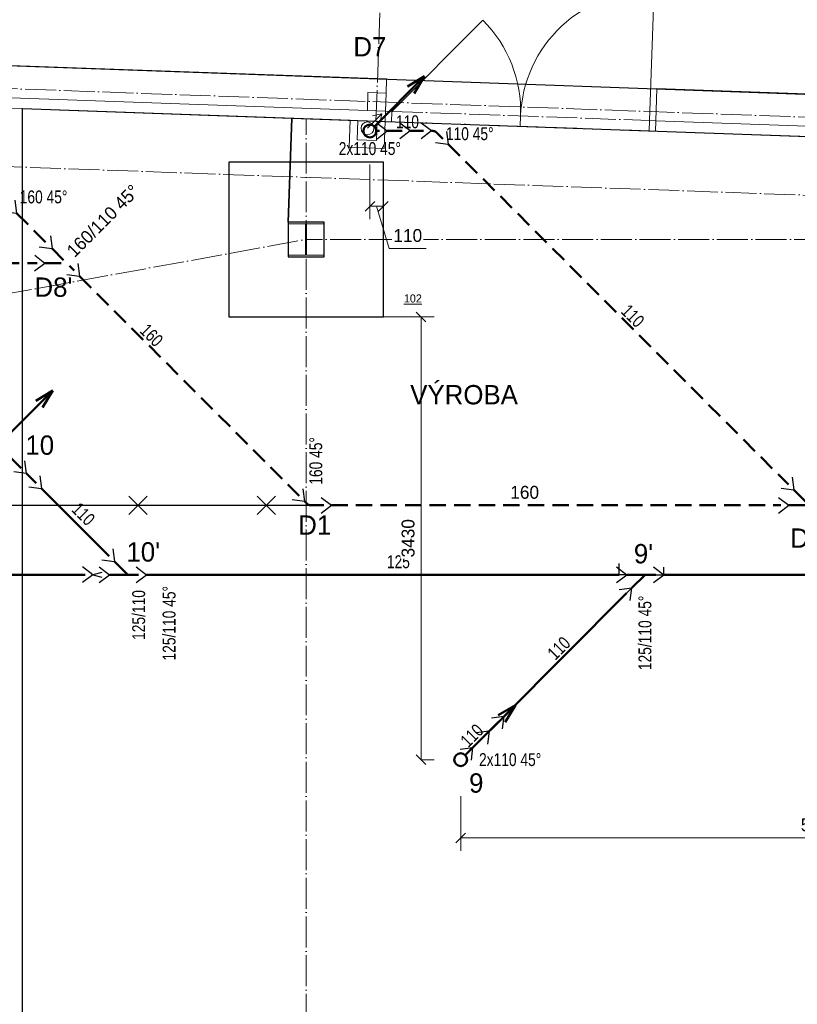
# Model space of a CAD drawing. Header units: millimetres. Extents: x -300186 to 535068, y -28581 to 763298.
# Tile 361 of 405: x 10034 to 16069, y 391231 to 398868. Entities that reach past the tile are written whole.
import ezdxf
from ezdxf.enums import TextEntityAlignment as Align

# ---------------------------------------------------------------- set-up
doc = ezdxf.new("R2010")
doc.units = ezdxf.units.MM
doc.header["$LTSCALE"] = 10
doc.header["$PDSIZE"] = -4
for name, pattern in [('ACAD_ISO02W100', [15, 12, -3]), ('ACAD_ISO04W100', [30, 24, -3, 0, -3]), ('DASHED', [19.05, 12.7, -6.35])]:
    doc.linetypes.add(name, pattern=pattern)
for name, color, linetype, lineweight in [('CKKANALIZACE_DESTOVA_PODZ', 7, 'KANALIZACE_DESTOVA_PODZ', 25), ('koty', 6, 'Continuous', 9), ('NS_tlusta', 252, 'Continuous', 18), ('NS_velmi_tlusta', 252, 'Continuous', 18), ('text', 6, 'Continuous', 9), ('tlusta', 252, 'Continuous', 15), ('velmi_tlusta', 252, 'Continuous', 18), ('ZTI-DSP-kan_st_destova', 71, 'Continuous', 50), ('ZTI-DSP-kanal_destova', 70, 'DASHED', 50), ('ZTI-DSP-kanal_splaskova', 32, 'Continuous', 50), ('ZTI-DSP-Popis4', 140, 'Continuous', 40)]:
    doc.layers.add(name, color=color, linetype=linetype, lineweight=lineweight)
doc.layers.add('netisk', color=30, linetype='Continuous', plot=False)
for name, color, linetype in [('popisky', 6, 'Continuous'), ('ZTI-DSP-kanal_destova-popis', 7, 'Continuous'), ('ZTI-DSP-kanal_destova_stavajici-popis', 7, 'Continuous'), ('ZTI-DSP-kanal_splaskova-popis', 7, 'Continuous')]:
    doc.layers.add(name, color=color, linetype=linetype)
doc.layers.add('ZTI-DSP-zar_predmety-tecky', color=7, linetype='Continuous', lineweight=50, plot=False)
doc.styles.add('laplan', font='txt', dxfattribs={"height": 2})
doc.styles.add('laplan bold', font='txt', dxfattribs={"height": 2})
doc.styles.add('laplan N', font='txt')
doc.linetypes.add('KANALIZACE_DESTOVA_PODZ', pattern='A,35,-15,[102,CADKON.SHX,S=5,R=0,X=0,Y=5],-5,[106,CADKON.SHX,S=5,R=0,X=10,Y=0],30,-15', length=100)
doc.dimstyles.new('laplan', dxfattribs={"dimscale": 0, "dimtxt": 2, "dimasz": 1.5, "dimexe": 2, "dimexo": 0, "dimgap": 1, "dimtad": 1, "dimdec": 0, "dimrnd": 10, "dimzin": 1, "dimtxsty": 'laplan', "dimblk": 'OBLIQUE', "dimcen": 2, "dimclrd": 256, "dimclre": 256, "dimclrt": 256, "dimadec": 0, "dimazin": 0, "dimtfac": 1, "dimtdec": 0, "dimtmove": 1, "dimatfit": 2, "dimfxl": 6.5, "dimfxlon": 1, "dimtfill": 1, "dimlwd": 13, "dimlwe": -1, "dimarcsym": 0})

# ---------------------------------------------------------------- blocks, each defined once
blk = doc.blocks.new('*U773', base_point=(14654.2, 15665.3))
at = {"color": 255, "lineweight": 25}
for q in [(14667.2, 15764.5), (14753.3, 15678.4)]:
    blk.add_line((14654.2, 15665.3), q, dxfattribs=at)
at = {"color": 0, "lineweight": -2}
for p, q in [((14636.2, 15647.3), (14654.2, 15665.3)), ((14607.9, 15635.6), (14507.5, 15635.6))]:
    blk.add_line(p, q, dxfattribs=at)
blk.add_arc((14607.9, 15675.6), 40, 270, 315, dxfattribs=at)
blk = doc.blocks.new('*U774')
at = {"color": 255, "linetype": 'ByBlock', "lineweight": 25}
for p in [(-60.9, 79.3), (60.9, 79.3)]:
    blk.add_line(p, (0, 0), dxfattribs=at)
at = {"color": 0, "linetype": 'ByBlock', "lineweight": -2}
blk.add_line((0, 0), (0, -329.7), dxfattribs=at)
blk = doc.blocks.new('*U775', base_point=(9363.8, 17284.6))
at = {"color": 255, "linetype": 'ByBlock', "lineweight": 25}
for p, q in [((9302.9, 17363.9), (9363.8, 17284.6)), ((9424.6, 17363.9), (9363.8, 17284.6)), ((9495.6, 17343.5), (9482.6, 17244.4)), ((9581.7, 17257.5), (9482.6, 17244.4))]:
    blk.add_line(p, q, dxfattribs=at)
at = {"color": 0, "linetype": 'ByBlock', "lineweight": -2}
for p, q in [((9363.8, 17284.6), (9363.8, 17042.6)), ((9482.6, 17244.4), (9363.8, 17125.6))]:
    blk.add_line(p, q, dxfattribs=at)
blk = doc.blocks.new('*U776')
at = {"color": 255, "linetype": 'ByBlock', "lineweight": 25}
for p in [(-60.9, 79.3), (60.9, 79.3)]:
    blk.add_line(p, (0, 0), dxfattribs=at)
at = {"color": 0, "linetype": 'ByBlock', "lineweight": -2}
blk.add_line((0, 0), (0, -2411.6), dxfattribs=at)
blk = doc.blocks.new('*U789')
at = {"color": 255, "linetype": 'ByBlock', "lineweight": 25}
for p in [(-60.9, 79.3), (60.9, 79.3)]:
    blk.add_line(p, (0, 0), dxfattribs=at)
at = {"color": 0, "linetype": 'ByBlock', "lineweight": -2}
blk.add_line((0, 0), (0, -3885.4), dxfattribs=at)
blk = doc.blocks.new('*U836')
at = {"color": 0, "linetype": 'ByBlock', "lineweight": -2}
blk.add_line((-50, 0), (-75, 0), dxfattribs=at)
at = {"color": 255, "linetype": 'ByBlock', "lineweight": 25}
blk.add_circle((0, 0), 50, dxfattribs=at)
blk = doc.blocks.new('*U834')
at = {"color": 255, "linetype": 'ByBlock', "lineweight": 25}
for p in [(-60.9, 79.3), (60.9, 79.3)]:
    blk.add_line(p, (0, 0), dxfattribs=at)
at = {"color": 0, "linetype": 'ByBlock', "lineweight": -2}
blk.add_line((0, 0), (0, -116.8), dxfattribs=at)
blk = doc.blocks.new('*U835', base_point=(14596.5, 15407.7))
at = {"color": 255, "lineweight": 25}
for q in [(14675.9, 15468.6), (14675.9, 15346.8)]:
    blk.add_line((14596.5, 15407.7), q, dxfattribs=at)
at = {"color": 0, "lineweight": -2}
blk.add_line((14491, 15407.7), (14596.5, 15407.7), dxfattribs=at)
blk = doc.blocks.new('*U819', base_point=(14613, 15656.1))
at = {"color": 255, "lineweight": 25}
for q in [(14626.1, 15755.3), (14712.1, 15669.2)]:
    blk.add_line((14613, 15656.1), q, dxfattribs=at)
at = {"color": 0, "lineweight": -2}
for p, q in [((14604.2, 15647.3), (14613, 15656.1)), ((14507.5, 15635.6), (14575.9, 15635.6))]:
    blk.add_line(p, q, dxfattribs=at)
blk.add_arc((14575.9, 15675.6), 40, 270, 315, dxfattribs=at)
blk = doc.blocks.new('*U820')
at = {"color": 255, "linetype": 'ByBlock', "lineweight": 25}
for p in [(-60.9, 79.3), (60.9, 79.3)]:
    blk.add_line(p, (0, 0), dxfattribs=at)
at = {"color": 0, "linetype": 'ByBlock', "lineweight": -2}
blk.add_line((0, 0), (0, -3732.9), dxfattribs=at)
blk = doc.blocks.new('*U756')
at = {"color": 0, "linetype": 'ByBlock', "lineweight": -2}
blk.add_circle((0, 0), 50, dxfattribs=at)
blk = doc.blocks.new('*U647')
at = {"color": 0, "linetype": 'ByBlock', "lineweight": -2}
for p, q in [((35.36, 35.36), (424.26, 424.26)), ((424.26, 424.26), (291.68, 344.71)), ((344.71, 291.68), (424.26, 424.26))]:
    blk.add_line(p, q, dxfattribs=at)
blk.add_circle((0, 0), 50, dxfattribs=at)
blk = doc.blocks.new('A$C567bcb14')
at = {"layer": 'NS_velmi_tlusta', "color": 252, "lineweight": 18}
for p, q in [((0, 270), (280, 270)), ((0, 257), (0, 270)), ((136, 257), (0, 257)), ((136, 13), (136, 257)), ((144, 257), (144, 13)), ((280, 257), (144, 257)), ((280, 270), (280, 257)), ((0, 13), (136, 13)), ((0, 0), (0, 13)), ((280, 0), (0, 0)), ((144, 13), (280, 13)), ((280, 13), (280, 0))]:
    blk.add_line(p, q, dxfattribs=at)
blk = doc.blocks.new('A$C8dce0651')
at = {"layer": 'NS_tlusta'}
for p, q in [((0, 0), (111.8, 111.8)), ((111.8, 111.8), (38.5, 97)), ((111.8, 111.8), (97, 38.5))]:
    blk.add_line(p, q, dxfattribs=at)
blk = doc.blocks.new('podklad')
at = {"layer": 'netisk', "color": 252}
for points in [[(127020.1, 473972.7), (127020.1, 468082.7), (128218.8, 468103.2), (129414.3, 468123.7), (129405.3, 468650.6), (154143, 467760.1), (154143, 472669.9), (129770.1, 473540.7), (129770.1, 473752.7), (127020.1, 473752.7)], [(131319.9, 468252), (133410, 468177.3), (133380.1, 467370.7), (133380.1, 467100.7), (133660.1, 467100.7), (133660.1, 467370.7), (133380.1, 467370.7), (133410, 468177.3), (138360.1, 468000.4), (138360.1, 460200.7), (135320.1, 460200.7), (131320.1, 460200.7)]]:
    blk.add_lwpolyline(points, close=True, dxfattribs=at)
at = {"layer": 'NS_tlusta', "color": 252}
for p, q in [((136183.7, 468158.2), (136219.4, 469157.6)), ((134185, 468229.6), (134892.1, 468936.7)), ((134140, 468371.3), (134144, 468481.3)), ((136233.7, 468156.4), (136242.6, 468406.3)), ((131220.1, 468255.5), (131320.1, 468251.9)), ((134185, 468229.6), (134135, 468231.4)), ((134185, 468229.6), (134182.1, 468149.7)), ((134132.2, 468151.5), (134182.1, 468149.7)), ((135184.4, 468193.9), (135181.5, 468114)), ((136183.7, 468158.2), (136180.9, 468078.3)), ((136233.7, 468156.4), (136183.7, 468158.2)), ((136180.9, 468078.3), (136230.8, 468076.5))]:
    blk.add_line(p, q, dxfattribs=at)
at = {"layer": 'NS_tlusta', "color": 252, "linetype": 'ACAD_ISO04W100'}
for p, q in [((134185, 468229.6), (136183.7, 468158.2)), ((134182.1, 468149.7), (136180.9, 468078.3))]:
    blk.add_line(p, q, dxfattribs=at)
blk.add_lwpolyline([(127027.7, 467297.8), (130159, 467351.3), (130177.7, 467837.5), (145603.9, 467286.3)], dxfattribs=at)
at = {"layer": 'NS_tlusta', "color": 252, "linetype": 'ACAD_ISO02W100'}
blk.add_lwpolyline([(132920.1, 466635.7), (134120.1, 466635.7), (134120.1, 467835.7), (132920.1, 467835.7)], close=True, dxfattribs=at)
at = {"layer": 'NS_tlusta', "color": 252}
blk.add_circle((133996, 468098.3), 50, dxfattribs=at)
for centre, start, end in [((136183.7, 468158.2), 87.95391, 177.95391), ((134185, 468229.6), 357.95391, 45)]:
    blk.add_arc(centre, 1000, start, end, dxfattribs=at)
at = {"layer": 'NS_velmi_tlusta', "color": 252}
for p, q in [((134135, 468231.4), (134132.2, 468151.5)), ((136233.7, 468156.4), (136230.8, 468076.5))]:
    blk.add_line(p, q, dxfattribs=at)
for points in [[(131320.1, 468251.9), (131320.1, 460200.7)], [(134132.2, 468151.5), (134124.7, 467941.6), (133854.8, 467951.3), (133862.3, 468161.1)], [(134072.2, 468153.6), (134066.9, 468003.7), (133917, 468009.1), (133922.3, 468159)]]:
    blk.add_lwpolyline(points, dxfattribs=at)
at = {"layer": 'tlusta', "color": 252, "linetype": 'ACAD_ISO04W100'}
for p, q in [((134062.2, 468154), (134260.7, 473710.4)), ((130140.1, 468444.2), (153825, 467598)), ((133520.1, 454842.3), (133520.1, 468173.3)), ((127020.1, 466053.9), (133520.1, 467235.7)), ((149251.7, 467235.7), (133520.1, 467235.7))]:
    blk.add_line(p, q, dxfattribs=at)
at = {"layer": 'tlusta', "color": 252}
blk.add_line((133995.1, 468236.4), (134135, 468231.4), dxfattribs=at)
for points in [[(134144, 468481.3), (129405.3, 468650.6)], [(139870.3, 468276.7), (136242.6, 468406.3)]]:
    blk.add_lwpolyline(points, dxfattribs=at)
at = {"layer": 'velmi_tlusta', "color": 252}
for p, q in [((133862.3, 468161.1), (131319.9, 468252)), ((134072.2, 468153.6), (133922.3, 468159)), ((138360.1, 468000.4), (136230.8, 468076.5))]:
    blk.add_line(p, q, dxfattribs=at)
for points in [[(133995.1, 468236.4), (130137.6, 468374.2)], [(134135, 468231.4), (134140, 468371.3), (134000.1, 468376.3), (133995.1, 468236.4)], [(137992.6, 468093.6), (136233.7, 468156.4)]]:
    blk.add_lwpolyline(points, dxfattribs=at)
at = {"layer": 'NS_tlusta', "color": 252}
blk.add_blockref('A$C8dce0651', (133996, 468098.3), dxfattribs=at)
at = {"layer": 'velmi_tlusta', "color": 252}
blk.add_blockref('A$C567bcb14', (133380.1, 467100.7), dxfattribs=at)
at = {"layer": 'text', "color": 252, "insert": (134327.7, 466106.9), "char_height": 150, "attachment_point": 1, "style": 'laplan N'}
blk.add_mtext_dynamic_manual_height_columns('VÝROBA', width=5545.815, gutter_width=500, heights=[0], dxfattribs=at)
at = {"layer": 'koty', "color": 252, "insert": (134278.5, 466809.8), "char_height": 62.5, "width": 497.105, "attachment_point": 1, "style": 'laplan bold', "bg_fill": 3, "box_fill_scale": 1, "bg_fill_color": 256, "bg_fill_transparency": 0}
blk.add_mtext('{\\L102}', dxfattribs=at)
blk = doc.blocks.new('*U814')
at = {"color": 255, "linetype": 'ByBlock', "lineweight": 25}
for p in [(-60.9, 79.3), (60.9, 79.3)]:
    blk.add_line(p, (0, 0), dxfattribs=at)
at = {"color": 0, "linetype": 'ByBlock', "lineweight": -2}
blk.add_line((0, 0), (0, -3003.44), dxfattribs=at)
blk = doc.blocks.new('*U815')
at = {"color": 255, "linetype": 'ByBlock', "lineweight": 25}
for p in [(-60.9, 79.3), (60.9, 79.3)]:
    blk.add_line(p, (0, 0), dxfattribs=at)
at = {"color": 0, "linetype": 'ByBlock', "lineweight": -2}
blk.add_line((0, 0), (0, -3668.71), dxfattribs=at)
blk = doc.blocks.new('*U1284', base_point=(0, -5998.26))
at = {"color": 255, "linetype": 'ByBlock', "lineweight": 25}
for p in [(-60.9, 79.3), (60.9, 79.3)]:
    blk.add_line(p, (0, 0), dxfattribs=at)
at = {"color": 0, "linetype": 'ByBlock', "lineweight": -2}
blk.add_line((0, 0), (0, -5938.26), dxfattribs=at)
blk = doc.blocks.new('*U818', base_point=(9363.8, 17284.6))
at = {"color": 255, "linetype": 'ByBlock', "lineweight": 25}
for p, q in [((9302.9, 17363.9), (9363.8, 17284.6)), ((9424.6, 17363.9), (9363.8, 17284.6)), ((9495.6, 17343.5), (9482.6, 17244.4)), ((9581.7, 17257.5), (9482.6, 17244.4))]:
    blk.add_line(p, q, dxfattribs=at)
at = {"color": 0, "linetype": 'ByBlock', "lineweight": -2}
for p, q in [((9363.8, 17284.6), (9363.8, 17042.6)), ((9482.6, 17244.4), (9363.8, 17125.6))]:
    blk.add_line(p, q, dxfattribs=at)
blk = doc.blocks.new('*U777', base_point=(14654.2, 15665.3))
at = {"color": 255, "lineweight": 25}
for q in [(14667.2, 15764.5), (14753.3, 15678.4)]:
    blk.add_line((14654.2, 15665.3), q, dxfattribs=at)
at = {"color": 0, "lineweight": -2}
for p, q in [((14636.2, 15647.3), (14654.2, 15665.3)), ((14607.9, 15635.6), (14507.5, 15635.6))]:
    blk.add_line(p, q, dxfattribs=at)
blk.add_arc((14607.9, 15675.6), 40, 270, 315, dxfattribs=at)
blk = doc.blocks.new('*U817')
at = {"color": 255, "linetype": 'ByBlock', "lineweight": 25}
for p in [(-60.9, 79.3), (60.9, 79.3)]:
    blk.add_line(p, (0, 0), dxfattribs=at)
at = {"color": 0, "linetype": 'ByBlock', "lineweight": -2}
blk.add_line((0, 0), (0, -3488.8), dxfattribs=at)
blk = doc.blocks.new('*U720')
at = {"color": 0, "linetype": 'ByBlock', "lineweight": -2}
blk.add_line((-50, 0), (-75, 0), dxfattribs=at)
at = {"color": 255, "linetype": 'ByBlock', "lineweight": 25}
blk.add_circle((0, 0), 50, dxfattribs=at)
blk = doc.blocks.new('*U721')
at = {"color": 255, "linetype": 'ByBlock', "lineweight": 25}
for p in [(-60.9, 79.3), (60.9, 79.3)]:
    blk.add_line(p, (0, 0), dxfattribs=at)
at = {"color": 0, "linetype": 'ByBlock', "lineweight": -2}
blk.add_line((0, 0), (0, -116.8), dxfattribs=at)
blk = doc.blocks.new('*U722', base_point=(14596.5, 15407.7))
at = {"color": 255, "lineweight": 25}
for q in [(14675.9, 15468.6), (14675.9, 15346.8)]:
    blk.add_line((14596.5, 15407.7), q, dxfattribs=at)
at = {"color": 0, "lineweight": -2}
blk.add_line((14491, 15407.7), (14596.5, 15407.7), dxfattribs=at)
blk = doc.blocks.new('*U723')
at = {"color": 255, "linetype": 'ByBlock', "lineweight": 25}
for p in [(-60.9, 79.3), (60.9, 79.3)]:
    blk.add_line(p, (0, 0), dxfattribs=at)
at = {"color": 0, "linetype": 'ByBlock', "lineweight": -2}
blk.add_line((0, 0), (0, -1344.7), dxfattribs=at)
blk = doc.blocks.new('*U691', base_point=(9336, 17227.1))
at = {"color": 255, "linetype": 'ByBlock', "lineweight": 25}
for p, q in [((9275.1, 17306.5), (9336, 17227.1)), ((9396.9, 17306.5), (9336, 17227.1)), ((9450.9, 17287.1), (9437.8, 17187.9)), ((9537, 17201), (9437.8, 17187.9))]:
    blk.add_line(p, q, dxfattribs=at)
at = {"color": 0, "linetype": 'ByBlock', "lineweight": -2}
for p, q in [((9336, 17227.1), (9336, 17001.1)), ((9437.8, 17187.9), (9336, 17086.1))]:
    blk.add_line(p, q, dxfattribs=at)
blk = doc.blocks.new('*U739')
at = {"color": 0, "linetype": 'ByBlock', "lineweight": -2}
for p, q in [((35.36, 35.36), (424.26, 424.26)), ((424.26, 424.26), (291.68, 344.71)), ((344.71, 291.68), (424.26, 424.26))]:
    blk.add_line(p, q, dxfattribs=at)
blk.add_circle((0, 0), 50, dxfattribs=at)
blk = doc.blocks.new('*U644')
at = {"color": 0, "linetype": 'ByBlock', "lineweight": -2}
blk.add_circle((0, 0), 50, dxfattribs=at)
blk = doc.blocks.new('*U725')
at = {"color": 255, "linetype": 'ByBlock', "lineweight": 25}
for p in [(-60.9, 79.3), (60.9, 79.3)]:
    blk.add_line(p, (0, 0), dxfattribs=at)
at = {"color": 0, "linetype": 'ByBlock', "lineweight": -2}
blk.add_line((0, 0), (0, -116.8), dxfattribs=at)
blk = doc.blocks.new('*U726', base_point=(14596.5, 15407.7))
at = {"color": 255, "lineweight": 25}
for q in [(14675.9, 15468.6), (14675.9, 15346.8)]:
    blk.add_line((14596.5, 15407.7), q, dxfattribs=at)
at = {"color": 0, "lineweight": -2}
blk.add_line((14491, 15407.7), (14596.5, 15407.7), dxfattribs=at)
blk = doc.blocks.new('*U813', base_point=(0, -800.16))
at = {"color": 255, "linetype": 'ByBlock', "lineweight": 25}
for p in [(-60.9, 79.3), (60.9, 79.3)]:
    blk.add_line(p, (0, 0), dxfattribs=at)
at = {"color": 0, "linetype": 'ByBlock', "lineweight": -2}
blk.add_line((0, 0), (0, -740.16), dxfattribs=at)
blk = doc.blocks.new('*U690', base_point=(9336, 17227.1))
at = {"color": 255, "linetype": 'ByBlock', "lineweight": 25}
for p, q in [((9275.1, 17306.5), (9336, 17227.1)), ((9396.9, 17306.5), (9336, 17227.1)), ((9450.9, 17287.1), (9437.8, 17187.9)), ((9537, 17201), (9437.8, 17187.9))]:
    blk.add_line(p, q, dxfattribs=at)
at = {"color": 0, "linetype": 'ByBlock', "lineweight": -2}
for p, q in [((9336, 17227.1), (9336, 17001.1)), ((9437.8, 17187.9), (9336, 17086.1))]:
    blk.add_line(p, q, dxfattribs=at)
blk = doc.blocks.new('*U689', base_point=(20647.8, 19103.6))
at = {"color": 255, "linetype": 'ByBlock', "lineweight": 25}
for p, q in [((20647.8, 19103.6), (20586.9, 19183)), ((20647.8, 19103.6), (20708.7, 19183)), ((20647.8, 19103.6), (20629.8, 19033.7)), ((20665.8, 19033.7), (20647.8, 19103.6))]:
    blk.add_line(p, q, dxfattribs=at)
blk = doc.blocks.new('*U738')
at = {"color": 0, "linetype": 'ByBlock', "lineweight": -2}
for p, q in [((35.36, 35.36), (424.26, 424.26)), ((424.26, 424.26), (291.68, 344.71)), ((344.71, 291.68), (424.26, 424.26))]:
    blk.add_line(p, q, dxfattribs=at)
blk.add_circle((0, 0), 50, dxfattribs=at)
blk = doc.blocks.new('_OBLIQUE')
at = {"color": 0, "linetype": 'ByBlock'}
blk.add_line((-0.5, -0.5), (0.5, 0.5), dxfattribs=at)
blk = doc.blocks.new('*D1519')
at = {"layer": 'Defpoints', "color": 0, "lineweight": -3, "transparency": 16777216}
for p in [(12856.8, 396563.4), (13149.2, 393128.5), (13149.2, 393128.5)]:
    blk.add_point(p, dxfattribs=at)
at = {"layer": 'koty', "transparency": 16777216}
for p, q in [((12856.8, 396563.4), (13249.2, 396563.4)), ((13149.2, 393128.5), (13249.2, 393128.5))]:
    blk.add_line(p, q, dxfattribs=at)
at = {"layer": 'koty', "lineweight": 13, "transparency": 16777216}
blk.add_line((13149.2, 396563.4), (13149.2, 393128.5), dxfattribs=at)
at = {"layer": 'koty', "lineweight": 13, "transparency": 16777216, "xscale": 75, "yscale": 75, "zscale": 75}
for p, rotation in [((13149.2, 396563.4), 90), ((13149.2, 393128.5), 270)]:
    blk.add_blockref('_OBLIQUE', p, dxfattribs=dict(at, rotation=rotation))
at = {"layer": 'koty', "transparency": 16777216, "insert": (13048.2, 394846), "char_height": 100, "attachment_point": 5, "rotation": 90, "style": 'laplan', "bg_fill": 3, "box_fill_scale": 1.1, "bg_fill_color": 256, "bg_fill_true_color": 13158600, "bg_fill_transparency": 0}
blk.add_mtext('3430', dxfattribs=at)
blk = doc.blocks.new('*D1549')
at = {"layer": 'Defpoints', "color": 0, "lineweight": -3, "transparency": 16777216}
for p in [(13456.4, 393128.5), (13456.4, 392521.6), (19031.8, 391378.4)]:
    blk.add_point(p, dxfattribs=at)
at = {"layer": 'koty', "transparency": 16777216}
for p, q in [((13456.4, 392846.6), (13456.4, 392421.6)), ((19031.8, 392196.6), (19031.8, 392621.6))]:
    blk.add_line(p, q, dxfattribs=at)
at = {"layer": 'koty', "lineweight": 13, "transparency": 16777216}
blk.add_line((19031.8, 392521.6), (13456.4, 392521.6), dxfattribs=at)
at = {"layer": 'koty', "lineweight": 13, "transparency": 16777216, "xscale": 75, "yscale": 75, "zscale": 75, "rotation": 180}
blk.add_blockref('_OBLIQUE', (13456.4, 392521.6), dxfattribs=at)
at = {"layer": 'koty', "lineweight": 13, "transparency": 16777216, "xscale": 75, "yscale": 75, "zscale": 75}
blk.add_blockref('_OBLIQUE', (19031.8, 392521.6), dxfattribs=at)
at = {"layer": 'koty', "transparency": 16777216, "insert": (16244.1, 392622.7), "char_height": 100, "attachment_point": 5, "style": 'laplan', "bg_fill": 3, "box_fill_scale": 1.1, "bg_fill_color": 256, "bg_fill_true_color": 13158600, "bg_fill_transparency": 0}
blk.add_mtext('5580', dxfattribs=at)
blk = doc.blocks.new('*D1586')
at = {"layer": 'Defpoints', "color": 0, "lineweight": -3, "transparency": 16777216}
for p in [(12751.2, 398005.3), (12856.8, 397763.4), (12856.8, 397420.9)]:
    blk.add_point(p, dxfattribs=at)
at = {"layer": 'koty', "transparency": 16777216}
for p, q in [((12751.2, 397745.9), (12751.2, 397320.9)), ((12856.8, 397745.9), (12856.8, 397320.9))]:
    blk.add_line(p, q, dxfattribs=at)
at = {"layer": 'koty', "lineweight": 13, "transparency": 16777216}
for p, q in [((12751.2, 397420.9), (12856.8, 397420.9)), ((12804, 397420.9), (12902.4, 397092.9)), ((12902.4, 397092.9), (13189, 397092.9))]:
    blk.add_line(p, q, dxfattribs=at)
at = {"layer": 'koty', "lineweight": 13, "transparency": 16777216, "xscale": 75, "yscale": 75, "zscale": 75, "rotation": 180}
blk.add_blockref('_OBLIQUE', (12751.2, 397420.9), dxfattribs=at)
at = {"layer": 'koty', "lineweight": 13, "transparency": 16777216, "xscale": 75, "yscale": 75, "zscale": 75}
blk.add_blockref('_OBLIQUE', (12856.8, 397420.9), dxfattribs=at)
at = {"layer": 'koty', "transparency": 16777216, "insert": (13045.7, 397193.9), "char_height": 100, "attachment_point": 5, "style": 'laplan', "bg_fill": 3, "box_fill_scale": 1.1, "bg_fill_color": 256, "bg_fill_true_color": 13158600, "bg_fill_transparency": 0}
blk.add_mtext('110', dxfattribs=at)

msp = doc.modelspace()

# ---------------------------------------------------------------- linework, layer by layer
at = {"layer": 'netisk'}
msp.add_lwpolyline([(11656.839, 397763.438), (11656.839, 396563.438), (12856.839, 396563.438), (12856.839, 397763.438), (11656.839, 397763.438)], dxfattribs=at)

# ---------------------------------------------------------------- block references
at = {"layer": 'ZTI-DSP-kan_st_destova'}
msp.add_blockref('*U647', (12751.192, 398005.267), dxfattribs=at)
at = {"layer": 'ZTI-DSP-kanal_destova'}
for name, p, rotation in [('*U836', (12751.192, 398005.267), 179.9999999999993), ('*U834', (12886.192, 398005.267), 89.99999999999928), ('*U835', (13062.968, 398005.267), 179.9999999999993), ('*U819', (13228.475, 398005.267), 134.9999999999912), ('*U820', (13360.005, 397902.737), 44.9999999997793), ('*U774', (10009.467, 397368.469), 45.00000000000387), ('*U789', (6284.121, 396980.464), 90), ('*U776', (10498.588, 396879.348), 44.99999999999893)]:
    msp.add_blockref(name, p, dxfattribs=dict(at, rotation=rotation))
at = {"layer": 'ZTI-DSP-kanal_destova', "xscale": -1}
for name, p, rotation in [('*U773', (9884.31, 397535.626), 315.0000000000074), ('*U775', (10285.042, 397092.894), 45.00000000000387)]:
    msp.add_blockref(name, p, dxfattribs=dict(at, rotation=rotation))
at = {"layer": 'ZTI-DSP-zar_predmety-tecky', "rotation": 135}
msp.add_blockref('*U756', (12751.192, 398005.267), dxfattribs=at)

# ---------------------------------------------------------------- texts
at = {"layer": 'ZTI-DSP-kanal_destova-popis', "color": 7, "char_height": 100, "attachment_point": 5, "style": 'laplan N'}
for s, insert in [('\\W0.8;110 ', (13043.067, 398075.963)), ('\\W0.8;160 45°', (10219.19, 397493.115))]:
    msp.add_mtext(s, dxfattribs=dict(at, insert=insert))
at = {"layer": 'ZTI-DSP-kanal_destova-popis', "color": 7, "char_height": 100, "width": 534.22215, "attachment_point": 5, "style": 'laplan N'}
for s, insert in [('{\\W0.8;110 45°}', (13526.396, 397983.384)), ('{\\W0.8;2x110 45°}', (12751.192, 397867.998))]:
    msp.add_mtext(s, dxfattribs=dict(at, insert=insert))
at = {"layer": 'ZTI-DSP-kanal_destova-popis', "color": 7, "char_height": 100, "attachment_point": 5, "style": 'laplan N'}
for s, insert, rotation in [('160/110 45°', (10680.428, 397308.037), 45), ('\\W0.8;110 ', (14791.904, 396570.838), 315), ('\\W0.8;160 ', (11057.089, 396420.847), 315)]:
    msp.add_mtext(s, dxfattribs=dict(at, insert=insert, rotation=rotation))
at = {"layer": 'ZTI-DSP-Popis4', "style": 'laplan N'}
for s, p in [('D7', (12751.192, 398658.559)), ("D8'", (10295.802, 396793.958))]:
    msp.add_text(s, height=150, dxfattribs=at).set_placement(p, align=Align.MIDDLE)

# ---------------------------------------------------------------- next in the draw order: block references
at = {"layer": 'popisky', "lineweight": -3}
msp.add_blockref('podklad', (-121263.286, -70072.259), dxfattribs=at)

# ---------------------------------------------------------------- next in the draw order: linework, layer by layer
at = {"layer": 'CKKANALIZACE_DESTOVA_PODZ', "color": 1}
for points in [[(10881.815, 395031.254), (11023.237, 395172.675)], [(11023.237, 395031.254), (10881.815, 395172.675)], [(12018.919, 395031.254), (11877.498, 395172.675)], [(11877.498, 395031.254), (12018.919, 395172.675)]]:
    msp.add_lwpolyline(points, dxfattribs=at)
at = {"layer": 'CKKANALIZACE_DESTOVA_PODZ'}
msp.add_lwpolyline([(7259.991, 395101.965), (12392.971, 395101.965)], dxfattribs=at)
at = {"layer": 'netisk'}
for points in [[(14745.657, 394563.438), (14685.657, 394563.438), (14685.657, 394649.616)], [(14971.657, 394563.438), (15031.657, 394563.438), (15031.657, 394621.14)], [(14742.407, 394419.188), (14784.834, 394461.615)], [(13793.273, 393466.614), (13750.923, 393424.111)], [(13676.454, 393349.372), (13634.105, 393306.869)], [(13551.681, 393224.146), (13509.331, 393181.643), (13505.818, 393185.613)]]:
    msp.add_lwpolyline(points, dxfattribs=at)

# ---------------------------------------------------------------- next in the draw order: block references
at = {"layer": 'ZTI-DSP-kanal_destova', "rotation": 90}
for name, p in [('*U818', (16001.777, 395101.965)), ('*U817', (12452.971, 395101.965))]:
    msp.add_blockref(name, p, dxfattribs=at)
at = {"layer": 'ZTI-DSP-kanal_destova', "xscale": -1}
msp.add_blockref('*U777', (12246.273, 395131.663), dxfattribs=at)
at = {"layer": 'ZTI-DSP-kanal_splaskova', "color": 0, "rotation": 359.9999999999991}
for name, p in [('*U738', (9866.839, 395568.549)), ('*U739', (13456.394, 393128.515))]:
    msp.add_blockref(name, p, dxfattribs=at)
at = {"layer": 'ZTI-DSP-kanal_splaskova'}
for name, p, rotation in [('*U725', (9962.298, 395473.089), 45.00000000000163), ('*U726', (10087.298, 395348.089), 135.0000000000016), ('*U813', (10770.127, 394665.261), 45.00000000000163), ('*U690', (10730.95, 394563.438), 90), ('*U814', (7537.544, 394563.438), 90), ('*U689', (10600.984, 394563.438), 90), ('*U815', (11016.95, 394563.438), 90), ('*U1284', (21029.921, 394563.438), 90), ('*U723', (13793.273, 393466.614), 135.1036333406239), ('*U722', (13676.454, 393349.372), 225.1036333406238), ('*U721', (13551.681, 393224.146), 135.1036333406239), ('*U720', (13456.394, 393128.515), 225.1036333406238)]:
    msp.add_blockref(name, p, dxfattribs=dict(at, rotation=rotation))
at = {"layer": 'ZTI-DSP-kanal_splaskova', "xscale": -1, "rotation": 89.99999999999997}
msp.add_blockref('*U691', (14745.657, 394563.438), dxfattribs=at)
at = {"layer": 'ZTI-DSP-zar_predmety-tecky', "rotation": 89.99999999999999}
msp.add_blockref('*U644', (13456.394, 393128.515), dxfattribs=at)

# ---------------------------------------------------------------- next in the draw order: texts
at = {"layer": 'ZTI-DSP-kanal_destova-popis', "color": 7, "insert": (12332.552, 395446.383), "char_height": 100, "attachment_point": 5, "rotation": 90, "style": 'laplan N'}
msp.add_mtext('\\W0.8;160 45°', dxfattribs=at)
at = {"layer": 'ZTI-DSP-kanal_destova_stavajici-popis', "color": 7, "insert": (13952.766, 395201.965), "char_height": 100, "attachment_point": 5, "style": 'laplan N'}
msp.add_mtext('160 ', dxfattribs=at)
at = {"layer": 'ZTI-DSP-kanal_splaskova-popis', "color": 7, "char_height": 100, "attachment_point": 5, "style": 'laplan N'}
for s, insert, rotation in [('\\W0.8;110 ', (10528.096, 395033.719), 315), ('\\W0.8;125/110 45°', (11193.851, 394186.978), 90), ('\\W0.8;125/110 ', (10957.868, 394250.983), 90), ('\\W0.8;125/110 45°', (14886.657, 394112.181), 90), ('\\W0.8;110 ', (14218.284, 393993.321), 45), ('\\W0.8;110 ', (13543.336, 393315.928), 45)]:
    msp.add_mtext(s, dxfattribs=dict(at, insert=insert, rotation=rotation))
at = {"layer": 'ZTI-DSP-kanal_splaskova-popis', "color": 7, "insert": (12972.604, 394663.438), "char_height": 100, "attachment_point": 5, "style": 'laplan N'}
msp.add_mtext('\\W0.8;125 ', dxfattribs=at)
at = {"layer": 'ZTI-DSP-kanal_splaskova-popis', "color": 7, "insert": (13839.965, 393128.515), "char_height": 100, "width": 689.97148, "attachment_point": 5, "style": 'laplan N'}
msp.add_mtext('{\\W0.8;2x110 45°}', dxfattribs=at)
at = {"layer": 'ZTI-DSP-Popis4', "style": 'laplan N'}
for s, p in [('10', (10189.571, 395568.549)), ('D1', (12323.509, 394948.577)), ("D7'", (16160.777, 394847.544)), ("10'", (10992.692, 394740.219)), ("9'", (14874.841, 394726.547)), ('9', (13577.117, 392947.882))]:
    msp.add_text(s, height=150, dxfattribs=at).set_placement(p, align=Align.MIDDLE)

# ---------------------------------------------------------------- next in the draw order: dimensions: what is measured, and where the dimension line sits
at = {"layer": 'koty'}
dim = msp.add_linear_dim(base=(12856.839, 397420.923), p1=(12751.192, 398005.267), p2=(12856.839, 397763.438), dimstyle='laplan', override={"dimscale": 50}, dxfattribs=at)
dim.commit()
dim.dimension.update_dxf_attribs({"geometry": '*D1586', "text_midpoint": (12952.415, 397193.923)})

# ---------------------------------------------------------------- next in the draw order: dimensions: what is measured, and where the dimension line sits
dim = msp.add_linear_dim(base=(13149.226, 393128.515), p1=(12856.839, 396563.438), p2=(13149.226, 393128.515), angle=90, dimstyle='laplan', override={"dimscale": 50}, dxfattribs=at)
dim.commit()
dim.dimension.update_dxf_attribs({"geometry": '*D1519', "text_midpoint": (13048.226, 394845.976)})
dim = msp.add_linear_dim(base=(13456.394, 392521.616), p1=(19031.839, 391378.438), p2=(13456.394, 393128.515), dimstyle='laplan', override={"dimscale": 50}, dxfattribs=at)
dim.commit()
dim.dimension.update_dxf_attribs({"geometry": '*D1549', "text_midpoint": (16244.116, 392622.687)})

doc.saveas('drawing.dxf')
